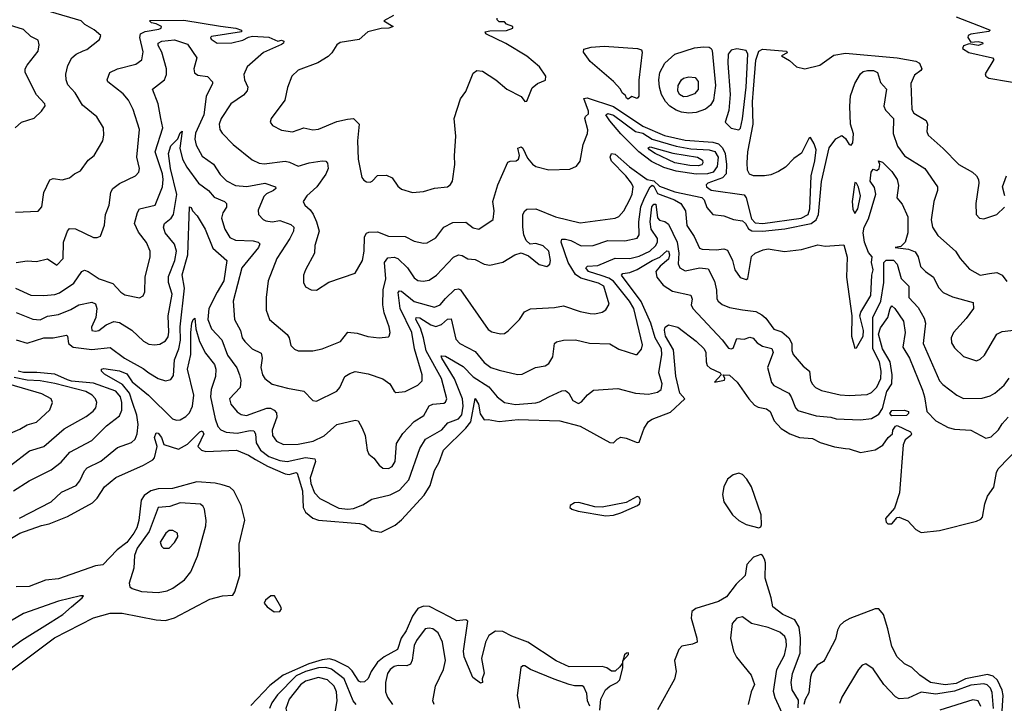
# Model space of a CAD drawing. Extents: x 1443846 to 1577407, y 839182 to 927291.
# Tile 281 of 535: x 1511734 to 1517076, y 862412 to 866122. Entities that reach past the tile are written whole.
import ezdxf

# ---------------------------------------------------------------- set-up
doc = ezdxf.new("R2010")
doc.units = 0

msp = doc.modelspace()

# ---------------------------------------------------------------- linework, layer by layer
at = {"layer": '0CON20XD'}
for points in [[(1511712.1, 865077.9), (1511835, 865082), (1511854.3, 865105.7), (1511865.5, 865184.5), (1511897.3, 865252.7), (1511915, 865260.8), (1511965, 865253.1), (1512005, 865263.1), (1512031.2, 865285), (1512065, 865302), (1512105, 865360), (1512139.2, 865385), (1512184.5, 865465), (1512191.1, 865495), (1512189.5, 865535), (1512152.5, 865595), (1512075, 865657.1), (1512035.3, 865725.3), (1511995, 865767.8), (1511986.1, 865796.1), (1511984.4, 865825.6), (1511995, 865873.3), (1512017.5, 865915), (1512040, 865935), (1512078.1, 865951.9), (1512099.4, 865960.6), (1512166.5, 866013.5), (1512173.8, 866035), (1512137.4, 866067.4), (1512087.5, 866095), (1512068, 866115), (1511901.2, 866165)], [(1511715.6, 864804.4), (1511775, 864812.9), (1511825, 864810), (1511885, 864823.5), (1511935, 864788.9), (1511970.7, 864825), (1511972.8, 864915), (1511993.8, 864975), (1512005, 864988.6), (1512037.4, 864987.4), (1512135, 864940.6), (1512155, 864939.2), (1512172.3, 864947.7), (1512194.2, 865005.8), (1512200.6, 865065), (1512220, 865115), (1512229.1, 865185), (1512239.4, 865205), (1512275, 865232.2), (1512362.5, 865275), (1512380.6, 865295), (1512384.4, 865315), (1512369.6, 865375), (1512384.6, 865525), (1512350.4, 865635), (1512325.3, 865685.3), (1512295, 865720), (1512212, 865785), (1512208, 865795), (1512224, 865835), (1512264, 865855), (1512365, 865880.7), (1512396.2, 865903.8), (1512403.6, 865946.4), (1512386.4, 866025), (1512390.5, 866045), (1512415, 866058.3), (1512489.8, 866070.2), (1512501.2, 866075), (1512503.8, 866085), (1512475, 866100), (1512450, 866105), (1512438.8, 866115), (1512443.1, 866116.9), (1512625, 866119.1), (1512823.3, 866086.7)], [(1513762.5, 866145), (1513710, 866115), (1513760, 866085), (1513737.5, 866075), (1513695, 866073.8), (1513623.8, 866056.2), (1513575.3, 866014.7), (1513472, 865998), (1513455.3, 865985), (1513428, 865942), (1513408, 865922), (1513351.7, 865888.3), (1513245, 865847.8), (1513210.8, 865815), (1513186.6, 865753.4), (1513172.2, 865685), (1513098.1, 865585), (1513093.1, 865565), (1513105, 865547.5), (1513155, 865522.2), (1513215, 865512.7), (1513275, 865535.5), (1513325, 865523.6), (1513355, 865527.5), (1513455, 865569.6), (1513511.9, 865581.9), (1513545.4, 865585.4), (1513576.7, 865555), (1513566.7, 865465), (1513570, 865365), (1513591.2, 865265), (1513600.5, 865250.5), (1513615, 865241.2), (1513635, 865240.8), (1513646.2, 865245), (1513675, 865276.7), (1513725, 865278.8), (1513754.2, 865264.2), (1513785, 865218.8), (1513805, 865202), (1513865, 865184.3), (1513925, 865188.6), (1513985, 865208.1), (1514054.6, 865215.4), (1514071.8, 865228.2), (1514081.5, 865245), (1514095.4, 865335), (1514092.6, 865382.6), (1514101.1, 865488.9), (1514091.4, 865585), (1514125, 865692.5), (1514155, 865731.2), (1514195, 865831.1), (1514215, 865846.5), (1514245, 865841.4), (1514318.1, 865795), (1514377.8, 865745), (1514454.4, 865704.4), (1514475, 865678), (1514485, 865679.2), (1514515, 865751.2), (1514543.3, 865775), (1514586.2, 865793.8), (1514588.2, 865815), (1514553.9, 865865), (1514485, 865924.2), (1514371.8, 865991.8), (1514262.5, 866045), (1514260, 866055), (1514285, 866061.2), (1514375, 866063.3), (1514410, 866075), (1514410, 866085), (1514375, 866097.5), (1514365, 866110), (1514335, 866110), (1514325, 866120), (1514325, 866130)], [(1516815, 866137), (1516968.1, 866078.1), (1517000, 866065), (1516992.5, 866057.5), (1516895, 866042.5), (1516880, 866035), (1516877.5, 866025), (1516895, 866000), (1516935, 866003.3), (1516958.3, 865998.3), (1516959.3, 865990.7), (1516935, 865982), (1516885, 865990), (1516855, 865980), (1516850, 865965), (1516884.3, 865944.3), (1517012.5, 865915), (1517020, 865905), (1516972.3, 865827.7), (1516976, 865815), (1516991.2, 865805), (1517205, 865768.5)], [(1511710, 865535), (1511744.3, 865565.7), (1511812.3, 865587.7), (1511853.3, 865625), (1511872.5, 865655), (1511870, 865665), (1511824.7, 865714.7), (1511763.2, 865835), (1511764.6, 865855), (1511774.7, 865875.3), (1511835, 865950), (1511840, 865985), (1511835, 866011.2), (1511795, 866030.6), (1511755, 866068.9), (1511655, 866099.5)], [(1512823.3, 866086.7), (1512906.2, 866075), (1512937.5, 866065), (1512937.5, 866055), (1512775, 866030), (1512768.8, 866025), (1512773.1, 866015), (1512804.7, 865994.7), (1512885, 865995.4), (1512945, 866009.6), (1512975, 866027.1), (1512997.6, 866032.4), (1513085, 866027.2), (1513135, 866005.5), (1513155, 866010), (1513168, 866005), (1513166, 865995), (1513155, 865987.5), (1513056.8, 865943.2), (1512967.8, 865865), (1512949.5, 865825), (1512954.5, 865795), (1512971.1, 865755), (1512968.1, 865735), (1512947.9, 865712.1), (1512879.5, 865665), (1512827.7, 865585), (1512816.9, 865555), (1512820.9, 865525), (1512832.2, 865505), (1512893.1, 865445), (1512995, 865361.1), (1513032.8, 865342.8), (1513060.2, 865340.2), (1513175, 865353.2), (1513198.7, 865348.7), (1513245, 865326.2), (1513305, 865345.4), (1513375, 865355.5), (1513395, 865354.4), (1513405, 865343.8), (1513408.2, 865315), (1513396, 865284), (1513346.2, 865213.8), (1513291.8, 865165), (1513271.5, 865135), (1513280.6, 865115), (1513309.9, 865089.9), (1513326.1, 865066.1), (1513345.2, 865025.2), (1513358.5, 864975), (1513335.8, 864895.8), (1513333.3, 864855), (1513284.4, 864765), (1513274.4, 864735), (1513274.2, 864695), (1513285, 864671.2), (1513315.9, 864655.9), (1513345, 864654), (1513412.2, 864697.8), (1513555, 864746), (1513594.4, 864815), (1513603.8, 864865), (1513605, 864943.3), (1513615, 864963.1), (1513628.2, 864968.2), (1513675, 864969.7), (1513735, 864947.9), (1513825, 864945.4), (1513875, 864920), (1513925, 864908.9), (1513945, 864911.1), (1513991.5, 864938.5), (1514035, 864995.6), (1514085, 865020.9), (1514155, 865023.3), (1514195, 864991.5), (1514225, 864985.6), (1514302.5, 865037.5), (1514309.1, 865085), (1514301.5, 865135), (1514328, 865225), (1514382.2, 865347.8), (1514395, 865354), (1514427.5, 865355), (1514440, 865365), (1514446.2, 865385), (1514437.5, 865425), (1514455, 865431.2), (1514463.3, 865425), (1514490, 865370), (1514516.8, 865336.8), (1514535, 865324.2), (1514605, 865306.7), (1514719.3, 865310.7), (1514755, 865327.5), (1514775.8, 865354.2), (1514792, 865445), (1514815.6, 865504.4), (1514816.6, 865523.4), (1514799.4, 865585), (1514803.5, 865596.5), (1514819.7, 865610.3), (1514820.9, 865625), (1514795.7, 865694.3), (1514812.1, 865697.9), (1514955, 865651), (1515114.2, 865544.2), (1515233.2, 865493.2), (1515345, 865468.4), (1515495, 865456.9), (1515525, 865447.5), (1515546.6, 865426.6), (1515561.2, 865395), (1515568.6, 865335), (1515567.2, 865285), (1515547.1, 865262.9), (1515467.5, 865235), (1515459.2, 865225), (1515460, 865215), (1515485, 865197.5), (1515665, 865171.3), (1515675.3, 865155.3), (1515705, 865040.2), (1515725, 865019.9), (1515766.7, 865015), (1515974.3, 865045), (1516012.1, 865065), (1516020.6, 865095), (1516028.6, 865275), (1516048.4, 865355), (1516055.6, 865415), (1516045, 865448.8), (1516025, 865482.5), (1516015, 865477.5), (1515975, 865398), (1515935, 865369.2), (1515888.2, 865321.8), (1515851.4, 865298.6), (1515809.6, 865280.4), (1515775, 865273.9), (1515715, 865274.4), (1515694.1, 865284.1), (1515682.1, 865305), (1515680.3, 865345), (1515685.3, 865405), (1515712.9, 865555), (1515709.9, 865675), (1515714.9, 865744.9), (1515727.3, 865902.7), (1515745, 865950), (1515765, 865961.4), (1515895, 865950), (1515897.7, 865942.3), (1515867.5, 865925), (1515910.7, 865900.7), (1515948.8, 865865), (1515994.6, 865854.6), (1516075, 865874), (1516150.5, 865929.5), (1516215, 865939.4), (1516495.4, 865915.4), (1516596.9, 865896.9), (1516616.2, 865885), (1516629.2, 865855), (1516624, 865845), (1516589.5, 865820.5), (1516568, 865775), (1516574.8, 865635), (1516585, 865614.2), (1516651.2, 865575), (1516660, 865555), (1516655.7, 865515.7), (1516662.9, 865495), (1516745, 865421.8), (1516829.2, 865335), (1516903.1, 865295), (1516925.6, 865275), (1516935.6, 865255), (1516936.9, 865235), (1516921.9, 865125), (1516923.3, 865065), (1516941.2, 865045), (1516965, 865041.9), (1517036.2, 865065), (1517077.1, 865105)], [(1511950.4, 864639.6), (1512028.2, 864691.8), (1512070.9, 864755), (1512085, 864762.1), (1512105, 864755.5), (1512165, 864715.9), (1512239.5, 864689.5), (1512282.6, 864642.6), (1512305, 864629.4), (1512385, 864612.5), (1512405, 864623.3), (1512412.9, 864645), (1512414.7, 864725.3), (1512442.5, 864835), (1512442.5, 864865), (1512422.3, 864912.3), (1512378, 864968), (1512356.5, 865015), (1512372.7, 865075), (1512385, 865096.2), (1512469.5, 865115), (1512509.4, 865215), (1512513.3, 865255), (1512508.5, 865285), (1512468.7, 865405), (1512511.4, 865535), (1512499.5, 865585), (1512486, 865665), (1512454, 865745), (1512519.5, 865795), (1512530, 865825), (1512531.4, 865855), (1512506.2, 865946.2), (1512485, 865982), (1512486, 865994), (1512504.5, 866005.5), (1512575, 866013), (1512645, 865988.1), (1512696.1, 865915), (1512678.5, 865855), (1512682.9, 865832.9), (1512700.9, 865820.9), (1512753.4, 865813.4), (1512780, 865785), (1512780.8, 865775), (1512745.4, 865705), (1512733.9, 865605), (1512688.1, 865505), (1512683.7, 865473.7), (1512691.2, 865441.2), (1512725, 865380.9), (1512785, 865337.8), (1512821.9, 865281.9), (1512856.6, 865246.6), (1512905, 865222.6), (1512966.4, 865216.4), (1513064.7, 865234.7), (1513121.2, 865215), (1513123.8, 865205), (1513112, 865195), (1513072.7, 865177.3), (1513058.1, 865161.9), (1513027.3, 865087.3), (1513030.6, 865065), (1513055, 865037.1), (1513070.2, 865030.2), (1513104.7, 865024.7), (1513145, 865031.2), (1513205, 865011.1), (1513222.1, 864995), (1513220, 864975), (1513200.2, 864935), (1513128.9, 864825), (1513082.3, 864705), (1513070.9, 864615), (1513071.5, 864545), (1513090, 864495), (1513185, 864413.1), (1513196.7, 864395), (1513205, 864354.2), (1513225, 864333.1), (1513245, 864325.6), (1513325, 864324.2), (1513374.4, 864335.6), (1513475, 864375.8), (1513515, 864425.6), (1513565, 864420), (1513622.7, 864402.7), (1513685, 864395.7), (1513735, 864400), (1513738.8, 864405), (1513743.8, 864425), (1513738.1, 864455), (1513711.8, 864531.8), (1513704.1, 864575), (1513705.7, 864655), (1513720.3, 864715), (1513713.4, 864805), (1513731.2, 864828.8), (1513765, 864832.9), (1513785, 864825.3), (1513838.7, 864775), (1513875, 864721.1), (1513895, 864706.7), (1513922.6, 864702.6), (1513955, 864709.1), (1513995.2, 864734.8), (1514087.7, 864832.3), (1514115, 864846.4), (1514135, 864842.2), (1514165, 864824.5), (1514205, 864820.4), (1514255, 864795.6), (1514285, 864790), (1514355, 864805.6), (1514421.2, 864845), (1514455.7, 864855.7), (1514495, 864840), (1514552.6, 864792.6), (1514595, 864782), (1514610, 864795), (1514614.4, 864815), (1514605, 864865.8), (1514574.3, 864895), (1514535, 864907.5), (1514503, 864903), (1514482.8, 864922.8), (1514469.6, 864955), (1514463.3, 864995), (1514464.6, 865065), (1514474.7, 865085.3), (1514485, 865092.9), (1514535, 865094.6), (1514641.3, 865051.3), (1514775, 865019.6), (1514965, 865044.6), (1514985, 865053.8), (1515012.3, 865085), (1515045, 865145.6), (1515056.5, 865175), (1515062, 865215), (1515054, 865235), (1515023.3, 865275), (1514944.6, 865354.6), (1514938, 865375), (1514945, 865396.1), (1514965, 865391.2), (1515042.3, 865322.3), (1515139.3, 865255), (1515175, 865247.2), (1515205, 865218.3), (1515288.2, 865188.2), (1515435, 865157.4), (1515447.2, 865145), (1515462.4, 865102.4), (1515495, 865064.5), (1515555, 865058.2), (1515607.6, 865037.6), (1515655, 865030.3), (1515671.9, 865015), (1515687.4, 864987.4), (1515706.3, 864976.3), (1515765, 864974.5), (1515885, 864987.7), (1516028.1, 865015), (1516054.5, 865035), (1516068.3, 865065), (1516085, 865243.3), (1516125, 865426.7), (1516162.5, 865475), (1516195, 865492.5), (1516215, 865476.7), (1516235, 865444.2), (1516245, 865441.4), (1516255, 865454.3), (1516258, 865502), (1516242.2, 865555), (1516238.2, 865651.8), (1516241.6, 865708.4), (1516265.4, 865774.6), (1516295, 865828.2), (1516309.7, 865840.3), (1516334.1, 865845.9), (1516365.7, 865845), (1516388.2, 865835), (1516405, 865780.5), (1516436.9, 865745), (1516422.9, 865652.9), (1516430.9, 865630.9), (1516474.5, 865585), (1516473.3, 865503.3), (1516496.1, 865435), (1516535, 865382.1), (1516645.6, 865315), (1516713.3, 865215), (1516713.5, 865195), (1516693.8, 865135), (1516680, 865035), (1516685.6, 864995), (1516715, 864951.4), (1516811.2, 864865), (1516836.2, 864826.2), (1516887.4, 864767.4), (1516945, 864736), (1516995, 864744), (1517035, 864749.2), (1517065, 864736), (1517090.2, 864700.2)], [(1515035, 865690.5), (1515026, 865695), (1515021, 865711), (1515002.1, 865725), (1514993.2, 865745), (1514956.2, 865786.2), (1514829.7, 865895), (1514792.9, 865945), (1514795, 865960.8), (1514835, 865973.2), (1514905, 865978.4), (1515085.8, 865965.8), (1515107.8, 865957.8), (1515111.1, 865945), (1515093.2, 865793.2), (1515093.9, 865706.1), (1515085, 865694.7), (1515055, 865704.3), (1515035, 865690.5)], [(1515365, 865614.8), (1515325, 865619.4), (1515295, 865630.4), (1515261.8, 865651.8), (1515237, 865677), (1515216.4, 865715), (1515205.6, 865755), (1515202.4, 865795), (1515207.5, 865835), (1515234.1, 865885.9), (1515288.2, 865935), (1515395, 865969), (1515444.8, 865974.8), (1515475, 865971.6), (1515486.1, 865966.1), (1515490.9, 865955), (1515508.3, 865765), (1515498.9, 865685), (1515482.3, 865657.7), (1515455, 865635.3), (1515405, 865618.6), (1515365, 865614.8)], [(1515635, 865523.3), (1515645, 865533.3), (1515655, 865583.3), (1515675.6, 865755), (1515685.1, 865935), (1515675, 865955.1), (1515625, 865963.8), (1515594.2, 865955.8), (1515578.4, 865935), (1515576.5, 865885), (1515588.4, 865715), (1515581, 865629), (1515562.5, 865565), (1515595, 865532.5), (1515635, 865523.3)], [(1515335, 865703.8), (1515314.4, 865715), (1515304.2, 865735.8), (1515306, 865765), (1515324.2, 865795), (1515336.2, 865803.8), (1515365, 865811.5), (1515398.1, 865808.1), (1515415.7, 865785.7), (1515415, 865742.9), (1515395, 865718.5), (1515355, 865704.6), (1515335, 865703.8)], [(1515403.8, 865283.8), (1515295, 865300.3), (1515229.6, 865319.6), (1515162.2, 865352.2), (1515094, 865404), (1514995, 865501.4), (1514935, 865572.3), (1514915, 865605.8), (1514925, 865612.4), (1514955, 865603.9), (1515074.4, 865514.4), (1515114.7, 865505), (1515165, 865473.2), (1515295, 865435.1), (1515375, 865421.4), (1515475, 865416.2), (1515505, 865405.7), (1515523.2, 865375), (1515518.8, 865325), (1515496.9, 865295), (1515465, 865284.9), (1515403.8, 865283.8)], [(1511715, 864532.7), (1511805, 864495.9), (1511845, 864493.5), (1511885, 864512.8), (1511945, 864522), (1512011.3, 864548.7), (1512055, 864574), (1512125, 864588.4), (1512145, 864579.5), (1512152.5, 864555), (1512146.6, 864505), (1512123.5, 864453.5), (1512126.2, 864435), (1512145, 864430.8), (1512164, 864435), (1512203.9, 864466.1), (1512245, 864483.3), (1512275, 864479.1), (1512343, 864437), (1512406.4, 864376.4), (1512435, 864361.2), (1512465, 864357.1), (1512495, 864361.8), (1512525, 864378.2), (1512539.2, 864400.8), (1512543.7, 864426.3), (1512540.4, 864515), (1512561.5, 864631.5), (1512540.9, 864695), (1512541.3, 864728.7), (1512576.2, 864815), (1512584.8, 864864.8), (1512573.4, 864903.4), (1512523.4, 864965), (1512514.6, 864995), (1512520, 865015), (1512555.6, 865044.4), (1512569, 865065), (1512586.2, 865173.8), (1512552.3, 865315), (1512542, 865395), (1512555, 865437.2), (1512591.9, 865475), (1512605, 865508), (1512615, 865516), (1512602.4, 865425), (1512618.3, 865365), (1512641.6, 865321.6), (1512705, 865235.4), (1512758.2, 865195), (1512788.5, 865158.5), (1512845, 865135.3), (1512856.4, 865125), (1512857.1, 865105), (1512835.8, 865074.2), (1512829.3, 865045), (1512847.7, 864985), (1512875, 864939.4), (1512905, 864924.7), (1513001.7, 864921.7), (1513027.5, 864915), (1513037.5, 864905), (1513029.6, 864885), (1512939.7, 864775), (1512892.5, 864595), (1512899.2, 864495), (1512932, 864435), (1512942, 864395), (1512955, 864375.6), (1512996.2, 864335), (1513045, 864312), (1513049.3, 864285), (1513042.1, 864235), (1513052.1, 864195), (1513063.6, 864175), (1513104.2, 864144.2), (1513187.7, 864122.3), (1513275.3, 864105.3), (1513325, 864056.2), (1513345, 864052.5), (1513455, 864105.6), (1513470.4, 864125), (1513498.9, 864185), (1513525, 864202.7), (1513555, 864213.3), (1513625, 864200.8), (1513705, 864172.5), (1513742.5, 864145), (1513765, 864106), (1513775, 864098.9), (1513825, 864104.4), (1513895, 864139.1), (1513917.6, 864162.4), (1513917.5, 864195), (1513877, 864335), (1513861.3, 864425), (1513799.3, 864555), (1513788, 864642), (1513795, 864649.7), (1513805, 864649), (1513875, 864592.6), (1513985, 864561.2), (1514015, 864573.8), (1514045, 864609.2), (1514095, 864658.5), (1514115, 864661.5), (1514125, 864656.7), (1514275, 864440), (1514295, 864427.3), (1514343, 864417), (1514365, 864419.4), (1514385, 864432.5), (1514445, 864494.3), (1514473.6, 864536.4), (1514505, 864552.9), (1514635, 864560.4), (1514685, 864569.1), (1514775, 864538.8), (1514828.3, 864528.3), (1514855, 864526.5), (1514894.6, 864535.4), (1514915, 864547.5), (1514931.8, 864578.2), (1514902.8, 864675), (1514875, 864691.2), (1514778.9, 864718.9), (1514749.1, 864739.1), (1514710.3, 864805), (1514671.6, 864915), (1514675, 864930), (1514695, 864930.3), (1514725, 864923.6), (1514780.8, 864895), (1514845, 864897.2), (1514925, 864922.6), (1515017.7, 864922.3), (1515085, 864936.5), (1515095.2, 864954.8), (1515093.3, 865025), (1515104.6, 865105.4), (1515124.2, 865155.8), (1515155.4, 865215), (1515165, 865223), (1515175, 865218.2), (1515195, 865179.4), (1515286.9, 865145), (1515320.4, 865125), (1515345.9, 865085), (1515354.1, 865005), (1515393.2, 864945), (1515421.8, 864881.8), (1515436.1, 864876.1), (1515512.7, 864872.7), (1515555, 864877.6), (1515575, 864871.1), (1515600.8, 864815), (1515613.6, 864763.6), (1515642.7, 864722.7), (1515675, 864712.5), (1515685, 864717.5), (1515705, 864836), (1515725, 864854.2), (1515767, 864873), (1515795, 864877.5), (1515884.1, 864864.1), (1515975, 864874.2), (1516065, 864900), (1516105, 864893.3), (1516205, 864900), (1516223.5, 864833.5), (1516220.2, 864725), (1516248.6, 864515), (1516246.8, 864405), (1516265, 864340), (1516275, 864342), (1516310.8, 864405), (1516311.6, 864435), (1516292.2, 864515), (1516298, 864535), (1516351.7, 864625), (1516357.8, 864735), (1516364.8, 864765), (1516355.2, 864805), (1516360, 864835), (1516338.6, 864858.6), (1516317.1, 864915), (1516310.6, 864965), (1516316.2, 864995), (1516339.1, 865040.9), (1516379.3, 865175), (1516371.1, 865211.1), (1516347.7, 865245), (1516353.8, 865295), (1516365, 865310), (1516385, 865302.5), (1516397.5, 865315), (1516400, 865335), (1516393.8, 865356.2), (1516415, 865348), (1516465, 865297.1), (1516495.5, 865255), (1516502.3, 865222.3), (1516492.1, 865155), (1516521.1, 865121.1), (1516552.5, 865052.5), (1516553, 864965), (1516538.5, 864915), (1516515, 864891.2), (1516484.4, 864885), (1516555.8, 864875.8), (1516591.5, 864861.5), (1516608.5, 864835), (1516621.7, 864781.7), (1516647.8, 864755), (1516692.5, 864725), (1516718.9, 864668.9), (1516745, 864641.5), (1516795, 864618.5), (1516907.3, 864587.3), (1516908.5, 864555), (1516868.9, 864501.1), (1516799.6, 864425), (1516788, 864395), (1516788.9, 864368.9), (1516805, 864341.9), (1516854.2, 864295), (1516925, 864270.8), (1516945, 864279.2), (1516968.3, 864301.7), (1517035.2, 864414.8), (1517065, 864428.9), (1517175, 864442)], [(1515415, 865329.1), (1515369.2, 865330.8), (1515289.1, 865345), (1515181.1, 865395), (1515150.9, 865415), (1515143.1, 865426.9), (1515155, 865431.6), (1515277.9, 865397.9), (1515411.4, 865375), (1515438.8, 865358.8), (1515441.1, 865345), (1515435, 865334.2), (1515415, 865329.1)], [(1517079.2, 865165), (1517065.8, 865215), (1517088.1, 865275)], [(1516265, 865069.2), (1516281.2, 865095), (1516296.7, 865165), (1516285, 865213.1), (1516275, 865234.3), (1516265, 865237.5), (1516251, 865135), (1516255, 865093.8), (1516265, 865069.2)], [(1511714.6, 864384.6), (1511775, 864367.3), (1511865, 864395.8), (1511915, 864394.8), (1511989.1, 864409.1), (1511994.3, 864404.3), (1511999.4, 864365), (1512024, 864344), (1512125, 864331.6), (1512225, 864343.3), (1512302.1, 864285), (1512405, 864229.1), (1512435, 864205.4), (1512485, 864173.9), (1512525, 864161.5), (1512555, 864170), (1512569.5, 864190.5), (1512574.5, 864275.5), (1512598.1, 864335), (1512606.7, 864383.3), (1512604.7, 864455.3), (1512627.5, 864665), (1512616.5, 864736.5), (1512646, 864845), (1512655, 865106.7), (1512665, 865103.3), (1512671.4, 865085), (1512696.5, 865056.5), (1512739.7, 864985), (1512781.5, 864881.5), (1512857.8, 864815), (1512841.1, 864705), (1512805, 864644), (1512759.8, 864555), (1512755.6, 864495), (1512774.6, 864444.6), (1512830.6, 864385), (1512861.7, 864301.7), (1512912.6, 864232.6), (1512927.1, 864195), (1512933.4, 864165), (1512930, 864125), (1512871.8, 864065), (1512879.1, 864035), (1512913.9, 863993.9), (1512935, 863980.3), (1512965, 863974.7), (1513075, 864013.4), (1513095, 864013.1), (1513115, 864003.6), (1513127.7, 863987.7), (1513129, 863965), (1513104.7, 863895), (1513105, 863866.2), (1513127.5, 863835), (1513165, 863816.1), (1513245, 863818.1), (1513327.1, 863835), (1513386.9, 863863.1), (1513454.7, 863925.3), (1513555, 863948), (1513570, 863945), (1513592.9, 863905), (1513608.5, 863865), (1513618.6, 863785), (1513628, 863765), (1513655, 863742), (1513683.6, 863703.6), (1513705, 863688.2), (1513735, 863685.5), (1513755, 863697.8), (1513770.5, 863725), (1513777.7, 863822.3), (1513812.8, 863877.2), (1513875, 863941.2), (1513926.1, 863973.9), (1513955, 864026.4), (1513975, 864035.3), (1514035, 864040), (1514045, 864045.7), (1514051.6, 864065), (1514022.9, 864175), (1513939.8, 864325), (1513925.1, 864395.1), (1513908.4, 864448.4), (1513883.3, 864495), (1513884.7, 864505), (1513905, 864504.1), (1513965, 864466.3), (1513992.3, 864457.7), (1514021.9, 864468.1), (1514055, 864496.2), (1514075, 864499.1), (1514101.2, 864388.8), (1514121.4, 864365), (1514205, 864320.8), (1514255, 864261.1), (1514290, 864235), (1514335, 864219.1), (1514435, 864197.3), (1514460.9, 864199.1), (1514533.3, 864235), (1514585, 864242.9), (1514604.5, 864255.5), (1514627, 864293), (1514635.6, 864364.4), (1514646.9, 864373.1), (1514685, 864382.2), (1514750, 864385), (1514825, 864366.1), (1514935, 864362.2), (1514985, 864334.5), (1515075, 864304.4), (1515085, 864305.8), (1515106.9, 864333.1), (1515113.4, 864356.6), (1515066.3, 864555), (1515043, 864595), (1514955, 864703.1), (1514929.6, 864719.6), (1514895, 864731.6), (1514820, 864755), (1514806.4, 864775), (1514814, 864785), (1514871.3, 864788.7), (1514965, 864827.4), (1515045, 864826.7), (1515095, 864837.6), (1515152.5, 864865), (1515184.3, 864895), (1515194.4, 864915), (1515195.2, 864935), (1515160, 864985), (1515154.8, 865025), (1515164.4, 865105.6), (1515175, 865121.1), (1515185, 865120.6), (1515195, 865045.6), (1515205, 865034.5), (1515235, 865026.4), (1515255, 865012.1), (1515300.7, 864915), (1515311, 864855), (1515307.3, 864797.3), (1515315.8, 864775.8), (1515345, 864758.8), (1515425, 864775.7), (1515469.2, 864769.2), (1515503, 864703), (1515515.3, 864654.7), (1515517.2, 864607.2), (1515524.3, 864594.3), (1515545, 864576.8), (1515585, 864559.6), (1515655, 864548.2), (1515727.4, 864537.4), (1515760.8, 864520.8), (1515781.8, 864501.8), (1515825, 864442), (1515868.3, 864428.3), (1515906.7, 864395), (1515923.3, 864365), (1515923.6, 864326.4), (1515930, 864305), (1515985, 864242.5), (1516020, 864215), (1516024, 864165), (1516032.9, 864145), (1516051.4, 864125), (1516085, 864108.9), (1516185.8, 864085.8), (1516235, 864081.9), (1516332.4, 864087.6), (1516355, 864098.8), (1516385, 864127.7), (1516406.3, 864175), (1516407.6, 864215), (1516399.2, 864265), (1516363.2, 864335), (1516361.9, 864505), (1516405.9, 864595), (1516421.7, 864695), (1516421.5, 864805), (1516435, 864817.3), (1516475, 864816.1), (1516494.1, 864795), (1516517.1, 864717.1), (1516557.5, 864675), (1516557.3, 864615), (1516609.2, 864559.2), (1516642.1, 864502.1), (1516648.6, 864475), (1516636.4, 864365), (1516725, 864162.9), (1516742.6, 864142.6), (1516818, 864085), (1516855, 864065.6), (1516955, 864068.5), (1516999.3, 864080.7), (1517025, 864094.4), (1517075, 864138.2), (1517103.2, 864176.8)], [(1511732.4, 863417.6), (1511905, 863506.1), (1511961.3, 863558.7), (1512040, 863595), (1512061.1, 863618.9), (1512085.9, 863674.1), (1512100.6, 863689.4), (1512175, 863726.2), (1512265, 863800), (1512341.7, 863828.3), (1512361.1, 863845), (1512371.8, 863875), (1512376.2, 863925), (1512369.6, 863975), (1512346.3, 864043.7), (1512329.8, 864095), (1512291.7, 864141.7), (1512195, 864199.1), (1512178.6, 864215), (1512178, 864225), (1512190.8, 864229.2), (1512275, 864216.2), (1512315, 864200), (1512345, 864157.5), (1512433.4, 864085), (1512562.9, 863955), (1512585, 863948.8), (1512605, 863951.2), (1512635, 863968.5), (1512655, 863989.1), (1512671.1, 864025), (1512678.7, 864085), (1512644.8, 864225), (1512662.6, 864305), (1512662, 864425), (1512668.7, 864475), (1512675, 864494), (1512685, 864502.5), (1512689.3, 864445), (1512710.3, 864375), (1512741.6, 864311.6), (1512791.4, 864251.4), (1512798.4, 864225), (1512796.1, 864185), (1512772.9, 864115), (1512769.7, 864075), (1512795.2, 863955), (1512809.7, 863915), (1512825, 863895.4), (1512855, 863883.8), (1512915, 863878.9), (1512985, 863891.9), (1513005, 863890.4), (1513013.4, 863875), (1513016.7, 863825), (1513040, 863785), (1513085, 863751.3), (1513145, 863729.1), (1513185, 863724), (1513285, 863746.2), (1513335, 863738.5), (1513338.4, 863725), (1513310.2, 863635), (1513314.2, 863605), (1513333.2, 863555), (1513363, 863523), (1513465, 863472), (1513515, 863466.1), (1513545, 863469.6), (1513595, 863488.8), (1513645, 863520.4), (1513744.4, 863544.4), (1513795, 863568.5), (1513845, 863624.5), (1513904.5, 863795), (1513936.2, 863845), (1514025, 863896.8), (1514056.5, 863935), (1514115, 863955.8), (1514132.3, 863977.7), (1514139.7, 864025), (1514136, 864065), (1514093.8, 864173.8), (1514023.9, 864285), (1514021.7, 864298.3), (1514045, 864295.2), (1514140.5, 864240.5), (1514195, 864184.3), (1514280.2, 864130.2), (1514325.2, 864075.2), (1514365, 864044.6), (1514425, 864034.1), (1514535, 864043.2), (1514555, 864047.9), (1514605.5, 864075.5), (1514675, 864107.5), (1514695, 864109.4), (1514714.3, 864095), (1514735.8, 864055), (1514765, 864039.4), (1514782.4, 864047.6), (1514814.5, 864085.5), (1514847.8, 864112.2), (1514979.7, 864119.7), (1515074.7, 864094.7), (1515145, 864089.2), (1515195, 864101.3), (1515214.5, 864115), (1515220.3, 864145), (1515201.4, 864205), (1515217.6, 864305), (1515216.1, 864335), (1515182.3, 864395), (1515159.2, 864475), (1515105, 864593.3), (1514999.1, 864735), (1515007.1, 864745), (1515045, 864749.6), (1515085, 864766.4), (1515165.3, 864815), (1515207, 864833), (1515245, 864867.4), (1515254.6, 864865.4), (1515260.3, 864845), (1515255, 864822.9), (1515208.9, 864785), (1515186.3, 864755), (1515190, 864725), (1515225, 864680.7), (1515275, 864649.2), (1515375, 864627.5), (1515383.1, 864605), (1515376.9, 864575), (1515385.6, 864555), (1515545.3, 864385.3), (1515579.8, 864339.8), (1515595, 864335.6), (1515605, 864340), (1515625, 864390.9), (1515665, 864388.5), (1515695, 864398.8), (1515713.1, 864393.1), (1515735, 864368.5), (1515765, 864350.8), (1515815, 864337.1), (1515821.2, 864315), (1515791.5, 864235), (1515812.7, 864152.7), (1515826.1, 864136.1), (1515906.2, 864095), (1515920, 864075), (1515942.7, 864015), (1515955, 864001.1), (1516055, 863971.3), (1516135.3, 863965.3), (1516164.3, 863955.7), (1516295, 863950), (1516355, 863956.9), (1516395, 863981.4), (1516415, 864012.7), (1516438.1, 864105), (1516465.9, 864145), (1516467.9, 864195), (1516457.4, 864265), (1516414.9, 864335), (1516392.8, 864415), (1516405, 864450.4), (1516444.8, 864505.2), (1516456.2, 864555), (1516465, 864569.4), (1516482.7, 864555), (1516529.4, 864485), (1516538.2, 864425), (1516525.9, 864345), (1516562.2, 864285), (1516631.8, 864111.8), (1516643.8, 864075), (1516655.3, 863995.3), (1516704.4, 863945), (1516771.2, 863908.8), (1516805, 863899), (1516895.2, 863895.2), (1516975, 863851.4), (1517005, 863858.9), (1517044.3, 863895.7), (1517065, 863929.4), (1517097.8, 863965)], [(1511712.2, 864665), (1511795, 864626.6), (1511865, 864624.2), (1511925, 864630.5), (1511950.4, 864639.6)], [(1511641.2, 863278.8), (1511735, 863335.2), (1511852.4, 863377.6), (1511895, 863386.2), (1511994.2, 863425.8), (1512129.1, 863500.9), (1512155.2, 863524.8), (1512195, 863587.3), (1512255, 863637.5), (1512405.2, 863704.8), (1512455.9, 863734.1), (1512465.4, 863745), (1512480, 863805), (1512464.8, 863854.8), (1512475, 863880.5), (1512485, 863877.3), (1512503.5, 863855), (1512516.9, 863816.9), (1512595, 863791.1), (1512645, 863819.1), (1512711.1, 863885), (1512725, 863891.5), (1512732.4, 863875), (1512700.8, 863805), (1512721.2, 863785), (1512745, 863779.4), (1512910, 863785), (1512975, 863758.1), (1513014.4, 863734.4), (1513078.7, 863698.7), (1513175, 863657.4), (1513195.5, 863654.5), (1513234.5, 863664.5), (1513240.4, 863660.4), (1513269.4, 863565), (1513271.4, 863475), (1513285, 863449.8), (1513325, 863416.7), (1513355.6, 863405.6), (1513578.2, 863388.2), (1513605, 863381.1), (1513645, 863349.1), (1513695, 863340.5), (1513770.9, 863379.1), (1513805, 863407.5), (1513928.1, 863541.9), (1513961.8, 863595), (1513985.4, 863675), (1514009.8, 863720.2), (1514032.9, 863785), (1514153.9, 863905), (1514181, 863939), (1514205, 864065.8), (1514223.6, 864035), (1514232.9, 863982.9), (1514255, 863950), (1514275, 863952.2), (1514335, 863941.4), (1514438.3, 863951.7), (1514665, 863945.9), (1514775, 863916.9), (1514935, 863828.1), (1514955, 863826), (1514975, 863846.2), (1514995, 863856), (1515025, 863850.8), (1515085, 863826.9), (1515095, 863828.6), (1515121.4, 863905), (1515145, 863940.7), (1515165, 863954.1), (1515265, 863992.2), (1515341.9, 864065), (1515315.2, 864095), (1515293.1, 864186.9), (1515281.1, 864331.1), (1515238.6, 864405), (1515232.9, 864437.1), (1515236.4, 864453.6), (1515253.6, 864466.4), (1515305, 864452.5), (1515405, 864377.2), (1515448.4, 864335), (1515456.4, 864315), (1515458.3, 864265), (1515464.8, 864244.8), (1515480.5, 864230.5), (1515534, 864205), (1515540, 864195), (1515504.3, 864154.3), (1515557.5, 864165), (1515560, 864175), (1515550, 864195), (1515585, 864192), (1515625.8, 864155), (1515689.3, 864065), (1515720.7, 864030.7), (1515739.9, 864019.9), (1515785, 864009.7), (1515806.2, 863996.2), (1515827.5, 863945), (1515865, 863903.8), (1515913.3, 863875), (1515965, 863855.3), (1516035, 863848.4), (1516077.8, 863827.8), (1516155, 863803.3), (1516214.5, 863794.5), (1516235, 863793.5), (1516295, 863773.6), (1516375, 863787.1), (1516417.8, 863812.2), (1516445.6, 863854.4), (1516469.3, 863875), (1516470.6, 863895), (1516485, 863916.9), (1516495, 863919.1), (1516566.7, 863885), (1516572.2, 863875), (1516569.1, 863865), (1516538.4, 863841.6), (1516527.1, 863815), (1516507.5, 863555), (1516479.5, 863470.5), (1516430.8, 863415), (1516434.2, 863395), (1516445, 863386), (1516465, 863386.2), (1516495, 863420), (1516505, 863422), (1516552.1, 863402.1), (1516596, 863355), (1516625, 863338.6), (1516725, 863350.6), (1516925, 863400), (1516948.3, 863411.7), (1516956.9, 863423.1), (1516970.4, 863495), (1516985, 863536.1), (1517018.4, 863585), (1517033.9, 863665), (1517043.5, 863685), (1517215.5, 863864.5)], [(1511700.7, 863565), (1511785, 863620), (1511905, 863678.4), (1511958.8, 863721.2), (1512005.6, 863774.4), (1512125, 863838.5), (1512205, 863918.5), (1512275, 863972.2), (1512287.9, 864002.1), (1512289.2, 864045), (1512280.3, 864075), (1512256, 864106), (1512135, 864149.3), (1512015, 864159.9), (1511993.2, 864166.8), (1511925, 864197.4), (1511827.8, 864207.8), (1511755, 864208), (1511726.2, 864215)], [(1511633.4, 863856.6), (1511735, 863899.6), (1511775, 863923.8), (1511825, 863938.1), (1511897.5, 864005), (1511912.5, 864045), (1511905.5, 864065), (1511855, 864092.2), (1511675, 864144.5)], [(1511685, 863701.8), (1511786.9, 863783.1), (1511865, 863805.4), (1511975, 863900.9), (1512095, 863967.8), (1512133.4, 863996.6), (1512147.1, 864015), (1512152.7, 864045), (1512146.4, 864065), (1512127.5, 864085), (1512092.5, 864105), (1511925, 864147.6), (1511845, 864162.3), (1511775, 864164.9), (1511705, 864179.7)], [(1516465, 863972.9), (1516454.7, 863985), (1516465, 864000.9), (1516535, 864002.2), (1516555.6, 863995), (1516556.5, 863985), (1516545, 863973.9), (1516465, 863972.9)], [(1515745, 863364.5), (1515755, 863370), (1515759.1, 863380.9), (1515756.9, 863435), (1515705, 863587.5), (1515679.1, 863629.1), (1515655, 863654.7), (1515635, 863660.3), (1515605, 863652.1), (1515575, 863627.9), (1515555, 863587.7), (1515547, 863545), (1515555, 863505.3), (1515600.6, 863435), (1515635, 863403.7), (1515675, 863382.6), (1515745, 863364.5)], [(1511685, 862587.7), (1511922.9, 862767.1), (1512135, 862875.9), (1512225, 862900.7), (1512291.1, 862901.1), (1512474.5, 862864.5), (1512525, 862861.1), (1512573.8, 862876.2), (1512765, 862977.3), (1512835, 862995.6), (1512891.2, 862998.8), (1512902.3, 863017.7), (1512928, 863105), (1512924.4, 863275.6), (1512955.5, 863405.5), (1512935.4, 863485), (1512895.5, 863565), (1512874.3, 863584.3), (1512832.5, 863597.5), (1512795, 863606.3), (1512695, 863614.9), (1512563, 863577), (1512485, 863575.8), (1512444.9, 863565.1), (1512409.7, 863540.3), (1512392.7, 863515), (1512380.2, 863405), (1512369.7, 863365), (1512352.9, 863335), (1512315, 863285.3), (1512263.6, 863245), (1512185, 863164.2), (1512145, 863158.5), (1511945, 863088.3), (1511875, 863080.4), (1511785, 863046.7), (1511715.9, 863044.1)], [(1512485, 863014.1), (1512535, 863023.3), (1512565, 863036.9), (1512627.7, 863082.3), (1512662.1, 863125), (1512698.8, 863211.2), (1512744.6, 863375), (1512746.2, 863405), (1512736.6, 863466.6), (1512730.3, 863480.3), (1512715, 863492), (1512605, 863500.4), (1512549.6, 863480.4), (1512485.5, 863474.5), (1512437.2, 863345), (1512371, 863255), (1512357.5, 863215), (1512353.3, 863145), (1512328.9, 863065), (1512331.4, 863045), (1512343.8, 863035), (1512395, 863018.2), (1512485, 863014.1)], [(1514915, 863430), (1514955, 863433.6), (1514996.2, 863445), (1515085.8, 863485), (1515096.9, 863495), (1515102.2, 863515), (1515095, 863530.8), (1515085, 863534.2), (1515025, 863501.9), (1514895, 863477.3), (1514855, 863478.2), (1514767.6, 863502.4), (1514745, 863500), (1514720, 863485), (1514719.2, 863475), (1514730, 863465), (1514763.3, 863455), (1514915, 863430)], [(1512515, 863254.3), (1512545, 863254.4), (1512575, 863284.4), (1512593.1, 863315), (1512590.5, 863335), (1512565, 863350.4), (1512545, 863349.2), (1512526.4, 863335), (1512496.9, 863286.9), (1512502.9, 863265), (1512515, 863254.3)], [(1515958, 862388), (1515959.6, 862429.6), (1515924.2, 862485), (1515920, 862525), (1515927.1, 862575), (1515968, 862685), (1515971, 862765), (1515962.7, 862825), (1515939.4, 862865), (1515875, 862893.4), (1515820.4, 862935), (1515811.8, 862985), (1515777.8, 863092.2), (1515780.3, 863175), (1515775.3, 863195), (1515765, 863214.3), (1515755, 863220), (1515715, 863206.1), (1515678.9, 863165), (1515670, 863105), (1515621.8, 863058.2), (1515569.5, 862990.5), (1515525, 862964), (1515402.8, 862927.2), (1515380.2, 862909.8), (1515376.5, 862875), (1515408.5, 862765), (1515408.8, 862745), (1515385, 862732.5), (1515327.4, 862722.6), (1515310, 862705), (1515286.1, 862643.9), (1515295.4, 862585), (1515287.5, 862542.5), (1515193.7, 862376.3)], [(1511515, 862588.2), (1511745, 862754.7), (1511898.9, 862851.1), (1511969.1, 862895), (1512015.6, 862935), (1512072.5, 862985), (1512080, 862995), (1512065, 862996), (1511945.7, 862965.7), (1511755, 862900), (1511685, 862858.4)], [(1513115, 862909.1), (1513145, 862911.4), (1513154.2, 862925), (1513151.1, 862935), (1513116.1, 862996.1), (1513096.7, 862995), (1513067.7, 862972.3), (1513061.2, 862955), (1513077.5, 862935), (1513115, 862909.1)], [(1514881.4, 862375), (1514887.7, 862435), (1514913.2, 862485), (1514935.3, 862505), (1514975.9, 862525), (1514989.5, 862540.5), (1515006.1, 862606.1), (1515006.1, 862643.2), (1515036.8, 862676.8), (1515036.9, 862686.9), (1515026.1, 862683.9), (1515014.6, 862675), (1515006.1, 862643.2), (1515002, 862628), (1514990.6, 862609.4), (1514965, 862586), (1514945, 862587.3), (1514919.5, 862605), (1514895, 862611.2), (1514715, 862611), (1514645, 862643), (1514490.4, 862745), (1514405, 862776), (1514355, 862801.6), (1514315.8, 862804.2), (1514279.8, 862780.2), (1514262.1, 862745), (1514240.4, 862655), (1514254.3, 862575.7), (1514243.8, 862545), (1514245.6, 862524.4), (1514235, 862521.4), (1514193.3, 862553.3), (1514145.5, 862665), (1514142.5, 862695), (1514165, 862857.5), (1514155, 862866), (1514105, 862860.4), (1514069.5, 862879.5), (1513957, 862937), (1513925, 862940.3), (1513895, 862927.6), (1513865, 862886), (1513830.7, 862805), (1513804.3, 862765), (1513784.6, 862705), (1513712.5, 862665), (1513675, 862636.2), (1513641.4, 862585), (1513625, 862547.3), (1513605, 862528.8), (1513585, 862526.5), (1513575, 862532.5), (1513538.4, 862588.4), (1513518.4, 862608.4), (1513445.1, 862645.1), (1513415, 862652.9), (1513375, 862648.6), (1513302.9, 862627.1), (1513164.5, 862565.5), (1513091.1, 862508.9), (1512988.9, 862401.1)], [(1516617.4, 862565), (1516575, 862605.8), (1516535, 862625.7), (1516494.3, 862664.3), (1516465, 862720.8), (1516445, 862816), (1516420, 862895), (1516395.9, 862925), (1516375, 862925.3), (1516237.8, 862872.2), (1516204.7, 862855.3), (1516184.4, 862835), (1516171.5, 862808.5), (1516159.8, 862760.2), (1516105, 862654.3), (1516095, 862638.6), (1516061.1, 862618.9), (1516032.2, 862577.8), (1516024.5, 862555), (1516015, 862470), (1515996.1, 862433.9), (1515989.2, 862405)], [(1515882.2, 862335), (1515832.3, 862442.3), (1515823.4, 862476.6), (1515841.3, 862595), (1515883.5, 862673.5), (1515895.2, 862725), (1515893.3, 862755), (1515884.6, 862775), (1515857.8, 862797.8), (1515795, 862823.1), (1515705.3, 862845.3), (1515655, 862881.2), (1515625, 862873.8), (1515600, 862845), (1515590, 862765), (1515607.1, 862695), (1515622.8, 862662.8), (1515701.9, 862565), (1515720, 862515), (1515701.9, 862475), (1515685.6, 862405)], [(1513982.2, 862405), (1513976.5, 862425), (1513990.9, 862505), (1514034.4, 862595.6), (1514043.8, 862645), (1514028.9, 862745), (1514004.3, 862794.3), (1513975, 862817.1), (1513955, 862820.9), (1513933.2, 862816.8), (1513886.4, 862753.6), (1513874.2, 862725.8), (1513862.8, 862647.2), (1513853.8, 862625), (1513835, 862615.8), (1513787.7, 862617.7), (1513765, 862611.3), (1513743.5, 862596.5), (1513729.6, 862575), (1513719.5, 862525), (1513719, 862475), (1513729.7, 862445), (1513757.3, 862405)], [(1513559.2, 862405), (1513542.9, 862425), (1513494.8, 862545), (1513425, 862597.3), (1513395, 862606.8), (1513355, 862604.4), (1513285, 862584.2), (1513235, 862561.2), (1513132.5, 862457.5), (1513102.4, 862415), (1513089.5, 862385)], [(1514826.7, 862396.7), (1514814.5, 862425), (1514811.1, 862465), (1514795, 862502), (1514785, 862507.8), (1514745, 862506.7), (1514714.8, 862514.8), (1514633.3, 862543.3), (1514506.1, 862596.1), (1514475, 862615.7), (1514463.9, 862616.1), (1514453.9, 862606.1), (1514433.3, 862455), (1514446.6, 862386.6)], [(1517016.5, 862385), (1517010.8, 862470.8), (1517000.6, 862495), (1516983.3, 862513.3), (1516965, 862518), (1516895, 862510.6), (1516805, 862478.5), (1516705, 862461.3), (1516625, 862473.3), (1516555, 862439.6), (1516505, 862437.3), (1516485, 862447.5), (1516422.2, 862515), (1516365, 862599.2), (1516324, 862626), (1516305, 862620), (1516285, 862596.7), (1516194.4, 862445), (1516181.7, 862411.7)], [(1513225, 862335.9), (1513295, 862344.7), (1513425, 862348.6), (1513445, 862363.3), (1513456.5, 862425), (1513452.2, 862475), (1513440, 862505), (1513405, 862539.6), (1513355, 862551.5), (1513285, 862532), (1513258.1, 862511.9), (1513196.6, 862435), (1513178.9, 862385), (1513184.6, 862355), (1513193.3, 862345), (1513225, 862335.9)], [(1517062.1, 862345), (1517069.5, 862455), (1517063.8, 862483.8), (1517038.4, 862538.4), (1517015, 862558.9), (1516985, 862567.8), (1516865, 862545.1), (1516815, 862519.8), (1516755, 862511.9), (1516675, 862525.7), (1516617.4, 862565)], [(1516948.6, 862395), (1516935, 862426.1), (1516905, 862431.4), (1516725.5, 862374.5)]]:
    msp.add_lwpolyline(points, dxfattribs=at)

doc.saveas('drawing.dxf')
